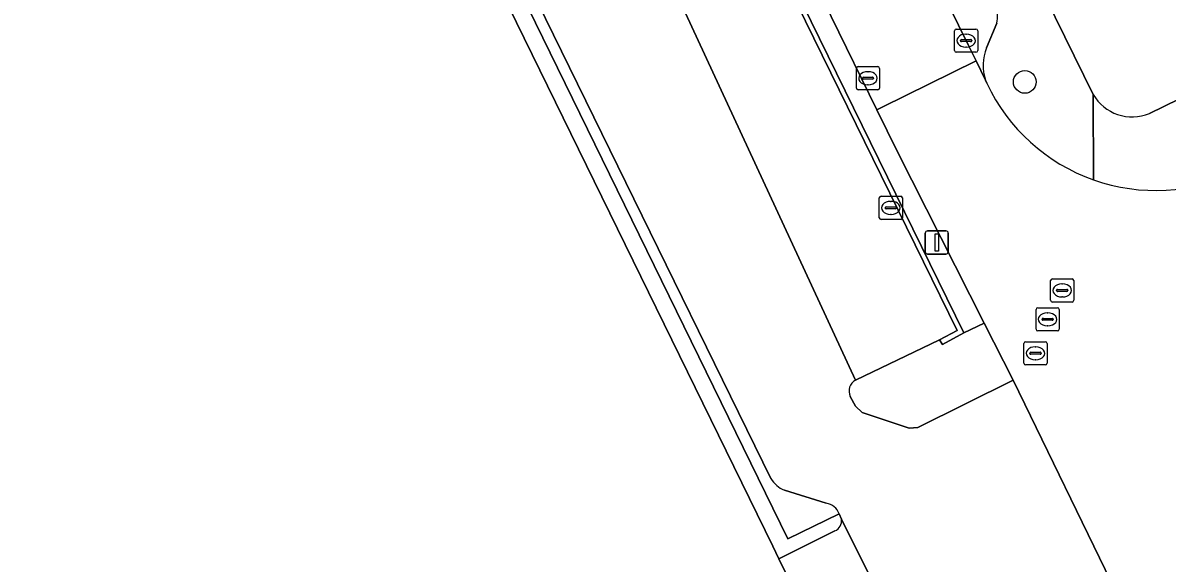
# Model space of a CAD drawing. Extents: x 160455 to 162082, y 388339 to 389736.
# Drawn here: x 161032.93 to 161082.33, y 388903.75 to 388927.07 of the extents above; entities that cross this region are included whole.
import ezdxf

# ---------------------------------------------------------------- set-up
doc = ezdxf.new("R2010")
doc.units = 0
for name, color, linetype in [('IMGEO_Boom', 7, 'Continuous'), ('IMGEO_Erf', 7, 'Continuous'), ('IMGEO_Groenvoorziening', 7, 'Continuous'), ('IMGEO_Kolk', 7, 'Continuous'), ('IMGEO_Lichtmast', 7, 'Continuous'), ('IMGEO_Muur', 7, 'Continuous'), ('IMGEO_Pand', 7, 'Continuous'), ('IMGEO_Parkeervlak_open', 7, 'Continuous'), ('IMGEO_Rijbaan_lokaal_open', 7, 'Continuous'), ('IMGEO_Rioolput', 7, 'Continuous'), ('IMGEO_Verkeerseiland_open', 7, 'Continuous'), ('IMGEO_Voetpad_open', 7, 'Continuous')]:
    doc.layers.add(name, color=color, linetype=linetype)

msp = doc.modelspace()

# ---------------------------------------------------------------- linework, layer by layer
at = {"layer": 'IMGEO_Boom'}
msp.add_circle((161076.186, 388924.519), 0.489, dxfattribs=at)
at = {"layer": 'IMGEO_Erf'}
for points in [[(161083.028, 388950.093), (161082.294, 388951.593), (161077.994, 388949.47), (161079.001, 388947.413), (161076.094, 388945.992), (161073.116, 388944.536), (161072.109, 388946.593), (161068.83, 388944.99), (161072.176, 388938.165), (161079.137, 388923.98)], [(161081.565, 388923.156), (161111.976, 388938.028), (161110.663, 388940.713), (161108.409, 388939.609), (161107.53, 388941.405)]]:
    msp.add_lwpolyline(points, dxfattribs=at)
msp.add_arc((161080.826, 388924.968), 1.957, 210.3217, 292.1866, dxfattribs=at)
at = {"layer": 'IMGEO_Groenvoorziening'}
msp.add_lwpolyline([(161054.651, 388954.422), (161054.268, 388955.214), (161053.407, 388954.782), (161073.56, 388913.686), (161074.433, 388914.111), (161070.691, 388921.499), (161069.799, 388923.322), (161061.919, 388939.439), (161059.008, 388945.413)], close=True, dxfattribs=at)
for points in [[(161068.654, 388910.948), (161068.875, 388910.523), (161069.166, 388910.249), (161071.197, 388909.576), (161071.571, 388909.609), (161075.68, 388911.65), (161074.433, 388914.111)], [(161074.433, 388914.111), (161073.56, 388913.686), (161072.634, 388913.192), (161072.5, 388913.391), (161068.886, 388911.648)]]:
    msp.add_lwpolyline(points, dxfattribs=at)
msp.add_arc((161069.127, 388911.18), 0.527, 117.2493, 206.0774, dxfattribs=at)
at = {"layer": 'IMGEO_Kolk'}
for p, q in [((161073.153, 388925.876), (161073.153, 388926.728)), ((161073.228, 388926.802), (161074.08, 388926.802)), ((161073.641, 388926.582), (161073.666, 388926.582)), ((161074.154, 388926.728), (161074.154, 388925.876)), ((161073.412, 388926.296), (161073.412, 388926.308)), ((161073.85, 388926.259), (161073.452, 388926.259)), ((161073.455, 388926.345), (161073.853, 388926.345)), ((161073.664, 388926.022), (161073.639, 388926.022)), ((161073.896, 388926.308), (161073.896, 388926.296)), ((161074.08, 388925.802), (161073.228, 388925.802)), ((161068.917, 388924.254), (161068.917, 388925.106)), ((161068.992, 388925.18), (161069.844, 388925.18)), ((161069.405, 388924.96), (161069.43, 388924.96)), ((161069.918, 388925.106), (161069.918, 388924.254)), ((161069.176, 388924.674), (161069.176, 388924.686)), ((161069.614, 388924.637), (161069.216, 388924.637)), ((161069.219, 388924.723), (161069.617, 388924.723)), ((161069.66, 388924.686), (161069.66, 388924.674)), ((161069.844, 388924.18), (161068.992, 388924.18)), ((161069.428, 388924.4), (161069.403, 388924.4)), ((161069.906, 388918.658), (161069.906, 388919.51)), ((161069.981, 388919.584), (161070.833, 388919.584)), ((161070.907, 388919.51), (161070.907, 388918.658)), ((161070.165, 388919.078), (161070.165, 388919.09)), ((161070.603, 388919.041), (161070.205, 388919.041)), ((161070.208, 388919.127), (161070.606, 388919.127)), ((161070.394, 388919.364), (161070.419, 388919.364)), ((161070.649, 388919.09), (161070.649, 388919.078)), ((161070.833, 388918.584), (161069.981, 388918.584)), ((161070.417, 388918.804), (161070.392, 388918.804))]:
    msp.add_line(p, q, dxfattribs=at)
for points in [[(161073.153, 388925.876), (161073.153, 388926.728)], [(161073.228, 388926.802), (161074.08, 388926.802)], [(161074.154, 388926.728), (161074.154, 388925.876)], [(161074.08, 388925.802), (161073.228, 388925.802)], [(161068.917, 388924.254), (161068.917, 388925.106)], [(161068.992, 388925.18), (161069.844, 388925.18)], [(161069.918, 388925.106), (161069.918, 388924.254)], [(161069.844, 388924.18), (161068.992, 388924.18)], [(161069.906, 388918.658), (161069.906, 388919.51)], [(161069.981, 388919.584), (161070.833, 388919.584)], [(161070.907, 388919.51), (161070.907, 388918.658)], [(161070.833, 388918.584), (161069.981, 388918.584)]]:
    msp.add_lwpolyline(points, dxfattribs=at)
for centre, radius, start, end in [((161073.23, 388926.726), 0.0765, 91.552, 178.448), ((161073.23, 388926.726), 0.0765, 91.552, 178.448), ((161074.078, 388926.726), 0.0765, 1.552, 88.448), ((161074.078, 388926.726), 0.0765, 1.552, 88.448), ((161073.452, 388926.305), 0.0403, 85.8775, 175.7526), ((161073.449, 388926.295), 0.0366, 178.938, 274.7102), ((161073.853, 388926.302), 0.043, 264.8664, 352.4533), ((161073.857, 388926.307), 0.0386, 1.7309, 96.639), ((161073.23, 388925.878), 0.0765, 181.552, 268.448), ((161073.23, 388925.878), 0.0765, 181.552, 268.448), ((161074.078, 388925.878), 0.0765, 271.552, 358.448), ((161074.078, 388925.878), 0.0765, 271.552, 358.448), ((161068.994, 388925.104), 0.0765, 91.552, 178.448), ((161068.994, 388925.104), 0.0765, 91.552, 178.448), ((161069.842, 388925.104), 0.0765, 1.552, 88.448), ((161069.842, 388925.104), 0.0765, 1.552, 88.448), ((161069.216, 388924.683), 0.0403, 85.8775, 175.7526), ((161069.213, 388924.673), 0.0366, 178.938, 274.7102), ((161069.617, 388924.68), 0.043, 264.8664, 352.4533), ((161069.621, 388924.685), 0.0386, 1.7309, 96.639), ((161068.994, 388924.256), 0.0765, 181.552, 268.448), ((161068.994, 388924.256), 0.0765, 181.552, 268.448), ((161069.842, 388924.256), 0.0765, 271.552, 358.448), ((161069.842, 388924.256), 0.0765, 271.552, 358.448), ((161069.983, 388919.508), 0.0765, 91.552, 178.448), ((161069.983, 388919.508), 0.0765, 91.552, 178.448), ((161070.831, 388919.508), 0.0765, 1.552, 88.448), ((161070.831, 388919.508), 0.0765, 1.552, 88.448), ((161070.205, 388919.087), 0.0403, 85.8775, 175.7526), ((161070.202, 388919.077), 0.0366, 178.938, 274.7102), ((161070.606, 388919.084), 0.043, 264.8664, 352.4533), ((161070.61, 388919.089), 0.0386, 1.7309, 96.639), ((161069.983, 388918.66), 0.0765, 181.552, 268.448), ((161069.983, 388918.66), 0.0765, 181.552, 268.448), ((161070.831, 388918.66), 0.0765, 271.552, 358.448), ((161070.831, 388918.66), 0.0765, 271.552, 358.448)]:
    msp.add_arc(centre, radius, start, end, dxfattribs=at)
for centre, major_axis, ratio, start_param, end_param in [((161073.64, 388926.302), (-0.387, 0.002), 0.722429, 4.712389, 7.853982), ((161073.665, 388926.302), (-0.39, 0.002), 0.717154, 1.570796, 4.712389), ((161069.404, 388924.68), (-0.387, 0.002), 0.722429, 4.712389, 7.853982), ((161069.429, 388924.68), (-0.39, 0.002), 0.717154, 1.570796, 4.712389), ((161070.393, 388919.084), (-0.387, 0.002), 0.722429, 4.712389, 7.853982), ((161070.418, 388919.084), (-0.39, 0.002), 0.717154, 1.570796, 4.712389)]:
    msp.add_ellipse(centre, major_axis=major_axis, ratio=ratio, start_param=start_param, end_param=end_param, dxfattribs=at)
at = {"layer": 'IMGEO_Lichtmast'}
for p, q in [((161071.892, 388917.192), (161071.892, 388917.992)), ((161071.892, 388917.992), (161071.892, 388917.192)), ((161071.992, 388918.092), (161072.782, 388918.092)), ((161072.782, 388918.092), (161071.992, 388918.092)), ((161072.882, 388917.992), (161072.882, 388917.192)), ((161072.882, 388917.192), (161072.882, 388917.992)), ((161072.782, 388917.092), (161071.992, 388917.092)), ((161071.992, 388917.092), (161072.782, 388917.092))]:
    msp.add_line(p, q, dxfattribs=at)
msp.add_lwpolyline([(161072.312, 388917.967), (161072.462, 388917.967), (161072.462, 388917.217), (161072.312, 388917.217), (161072.312, 388917.967)], dxfattribs=at)
for centre, start, end in [((161071.992, 388917.992), 90, 180), ((161071.992, 388917.992), 90, 180), ((161072.782, 388917.992), 0, 90), ((161072.782, 388917.992), 360, 90), ((161071.992, 388917.192), 180, 270), ((161071.992, 388917.192), 180, 270), ((161072.782, 388917.192), 270, 0), ((161072.782, 388917.192), 270, 0)]:
    msp.add_arc(centre, 0.1, start, end, dxfattribs=at)
at = {"layer": 'IMGEO_Muur'}
msp.add_lwpolyline([(161053.248, 388954.624), (161073.272, 388913.791), (161072.5, 388913.391), (161072.634, 388913.192), (161073.56, 388913.686), (161053.407, 388954.782), (161053.346, 388954.907), (161052.373, 388954.44), (161052.448, 388954.24)], close=True, dxfattribs=at)
at = {"layer": 'IMGEO_Pand'}
msp.add_lwpolyline([(161031.239, 388874.779), (161034.136, 388868.832), (161033.714, 388868.627), (161036.467, 388862.968), (161049.922, 388869.552), (161044.564, 388880.547), (161064.755, 388890.424), (161070.753, 388893.358), (161070.631, 388893.593), (161069.218, 388896.474), (161068.51, 388897.934), (161065.572, 388903.941), (161065.308, 388904.487), (161043.174, 388949.703), (161043.069, 388949.917), (161032.31, 388944.65)], dxfattribs=at)
at = {"layer": 'IMGEO_Parkeervlak_open'}
for points in [[(161074.891, 388927.817), (161060.397, 388957.413), (161058.801, 388956.582), (161059.166, 388955.834), (161065.53, 388942.842), (161073.758, 388926.087), (161074.087, 388925.423), (161074.497, 388924.595)], [(161074.537, 388925.993), (161074.982, 388927.054)]]:
    msp.add_lwpolyline(points, dxfattribs=at)
msp.add_lwpolyline([(161053.248, 388954.624), (161052.448, 388954.24), (161049.767, 388952.91), (161068.886, 388911.648), (161072.5, 388913.391), (161073.272, 388913.791)], close=True, dxfattribs=at)
for centre, radius, start, end in [((161073.954, 388927.318), 1.061, 345.572, 28.0306), ((161076.316, 388925.243), 1.931, 157.1305, 199.5916)]:
    msp.add_arc(centre, radius, start, end, dxfattribs=at)
at = {"layer": 'IMGEO_Rijbaan_lokaal_open'}
msp.add_lwpolyline([(161065.53, 388942.842), (161059.166, 388955.834), (161058.801, 388956.582), (161054.808, 388954.504), (161054.651, 388954.422), (161059.008, 388945.413), (161061.919, 388939.439), (161069.799, 388923.322), (161070.03, 388923.435), (161074.087, 388925.423), (161073.758, 388926.087)], close=True, dxfattribs=at)
for points in [[(161068.886, 388911.648), (161049.767, 388952.91)], [(161044.365, 388949.979), (161065.22, 388907.402)], [(161074.552, 388924.459), (161074.497, 388924.595), (161074.087, 388925.423), (161070.03, 388923.435), (161069.799, 388923.322), (161070.691, 388921.499), (161074.433, 388914.111), (161075.68, 388911.65), (161080.164, 388902.444), (161081.87, 388898.942), (161082.068, 388899.039), (161086.153, 388901.081), (161085.985, 388901.416), (161083.774, 388905.958)], [(161083.103, 388896.411), (161082.066, 388895.906), (161079.128, 388901.939), (161079.329, 388902.055), (161080.164, 388902.444), (161075.68, 388911.65), (161071.571, 388909.609), (161071.197, 388909.576), (161069.166, 388910.249), (161068.875, 388910.523), (161068.654, 388910.948)], [(161065.807, 388906.899), (161067.617, 388906.332)], [(161068.179, 388905.883), (161068.276, 388905.655), (161071.407, 388899.358), (161069.164, 388898.255), (161069.887, 388896.777), (161071.29, 388893.91), (161070.631, 388893.593), (161070.753, 388893.358), (161064.755, 388890.424), (161068.599, 388882.532), (161068.844, 388882.13), (161085.023, 388889.833), (161086.153, 388890.371), (161083.103, 388896.411)]]:
    msp.add_lwpolyline(points, dxfattribs=at)
for centre, radius, start, end in [((161081.82, 388927.863), 8.026, 205.0961, 250.5975), ((161081.823, 388927.866), 8.03, 250.5869, 296.0626), ((161069.127, 388911.18), 0.527, 117.2493, 206.0774), ((161066.341, 388908.116), 1.329, 212.5033, 246.3102), ((161067.485, 388905.591), 0.753, 22.8489, 79.9062)]:
    msp.add_arc(centre, radius, start, end, dxfattribs=at)
at = {"layer": 'IMGEO_Rioolput'}
for p, q in [((161077.379, 388916.02), (161078.231, 388916.02)), ((161077.304, 388915.094), (161077.304, 388915.946)), ((161077.563, 388915.514), (161077.563, 388915.526)), ((161077.606, 388915.563), (161078.004, 388915.563)), ((161077.792, 388915.8), (161077.817, 388915.8)), ((161078.047, 388915.526), (161078.047, 388915.514)), ((161078.305, 388915.946), (161078.305, 388915.094)), ((161078.001, 388915.477), (161077.603, 388915.477)), ((161077.815, 388915.24), (161077.79, 388915.24)), ((161076.672, 388913.847), (161076.672, 388914.699)), ((161076.747, 388914.773), (161077.599, 388914.773)), ((161077.16, 388914.553), (161077.185, 388914.553)), ((161078.231, 388915.02), (161077.379, 388915.02)), ((161077.673, 388914.699), (161077.673, 388913.847)), ((161076.931, 388914.267), (161076.931, 388914.279)), ((161077.369, 388914.23), (161076.971, 388914.23)), ((161076.974, 388914.316), (161077.372, 388914.316)), ((161077.415, 388914.279), (161077.415, 388914.267)), ((161077.599, 388913.773), (161076.747, 388913.773)), ((161077.183, 388913.993), (161077.158, 388913.993)), ((161076.15, 388912.381), (161076.15, 388913.233)), ((161076.225, 388913.307), (161077.077, 388913.307)), ((161076.638, 388913.087), (161076.663, 388913.087)), ((161077.151, 388913.233), (161077.151, 388912.381)), ((161076.409, 388912.801), (161076.409, 388912.813)), ((161076.847, 388912.764), (161076.449, 388912.764)), ((161076.452, 388912.85), (161076.85, 388912.85)), ((161076.893, 388912.813), (161076.893, 388912.801)), ((161077.077, 388912.307), (161076.225, 388912.307)), ((161076.661, 388912.527), (161076.636, 388912.527))]:
    msp.add_line(p, q, dxfattribs=at)
for points in [[(161077.379, 388916.02), (161078.231, 388916.02)], [(161077.304, 388915.094), (161077.304, 388915.946)], [(161078.305, 388915.946), (161078.305, 388915.094)], [(161076.672, 388913.847), (161076.672, 388914.699)], [(161076.747, 388914.773), (161077.599, 388914.773)], [(161078.231, 388915.02), (161077.379, 388915.02)], [(161077.673, 388914.699), (161077.673, 388913.847)], [(161077.599, 388913.773), (161076.747, 388913.773)], [(161076.15, 388912.381), (161076.15, 388913.233)], [(161076.225, 388913.307), (161077.077, 388913.307)], [(161077.151, 388913.233), (161077.151, 388912.381)], [(161077.077, 388912.307), (161076.225, 388912.307)]]:
    msp.add_lwpolyline(points, dxfattribs=at)
for centre, radius, start, end in [((161077.381, 388915.944), 0.0765, 91.552, 178.448), ((161077.381, 388915.944), 0.0765, 91.552, 178.448), ((161078.229, 388915.944), 0.0765, 1.552, 88.448), ((161078.229, 388915.944), 0.0765, 1.552, 88.448), ((161077.603, 388915.523), 0.0403, 85.8775, 175.7526), ((161078.008, 388915.525), 0.0386, 1.7309, 96.639), ((161077.381, 388915.096), 0.0765, 181.552, 268.448), ((161077.381, 388915.096), 0.0765, 181.552, 268.448), ((161077.6, 388915.513), 0.0366, 178.938, 274.7102), ((161078.004, 388915.52), 0.043, 264.8664, 352.4533), ((161078.229, 388915.096), 0.0765, 271.552, 358.448), ((161078.229, 388915.096), 0.0765, 271.552, 358.448), ((161076.749, 388914.697), 0.0765, 91.552, 178.448), ((161076.749, 388914.697), 0.0765, 91.552, 178.448), ((161077.597, 388914.697), 0.0765, 1.552, 88.448), ((161077.597, 388914.697), 0.0765, 1.552, 88.448), ((161076.971, 388914.276), 0.0403, 85.8775, 175.7526), ((161076.968, 388914.266), 0.0366, 178.938, 274.7102), ((161077.372, 388914.273), 0.043, 264.8664, 352.4533), ((161077.376, 388914.278), 0.0386, 1.7309, 96.639), ((161076.749, 388913.849), 0.0765, 181.552, 268.448), ((161076.749, 388913.849), 0.0765, 181.552, 268.448), ((161077.597, 388913.849), 0.0765, 271.552, 358.448), ((161077.597, 388913.849), 0.0765, 271.552, 358.448), ((161076.227, 388913.231), 0.0765, 91.552, 178.448), ((161076.227, 388913.231), 0.0765, 91.552, 178.448), ((161077.075, 388913.231), 0.0765, 1.552, 88.448), ((161077.075, 388913.231), 0.0765, 1.552, 88.448), ((161076.449, 388912.81), 0.0403, 85.8775, 175.7526), ((161076.446, 388912.8), 0.0366, 178.938, 274.7102), ((161076.85, 388912.807), 0.043, 264.8664, 352.4533), ((161076.854, 388912.812), 0.0386, 1.7309, 96.639), ((161076.227, 388912.383), 0.0765, 181.552, 268.448), ((161076.227, 388912.383), 0.0765, 181.552, 268.448), ((161077.075, 388912.383), 0.0765, 271.552, 358.448), ((161077.075, 388912.383), 0.0765, 271.552, 358.448)]:
    msp.add_arc(centre, radius, start, end, dxfattribs=at)
for centre, major_axis, ratio, start_param, end_param in [((161077.791, 388915.52), (-0.387, 0.002), 0.722429, 4.712389, 7.853982), ((161077.816, 388915.52), (-0.39, 0.002), 0.717154, 1.570796, 4.712389), ((161077.159, 388914.273), (-0.387, 0.002), 0.722429, 4.712389, 7.853982), ((161077.184, 388914.273), (-0.39, 0.002), 0.717154, 1.570796, 4.712389), ((161076.637, 388912.807), (-0.387, 0.002), 0.722429, 4.712389, 7.853982), ((161076.662, 388912.807), (-0.39, 0.002), 0.717154, 1.570796, 4.712389)]:
    msp.add_ellipse(centre, major_axis=major_axis, ratio=ratio, start_param=start_param, end_param=end_param, dxfattribs=at)
at = {"layer": 'IMGEO_Verkeerseiland_open'}
for points in [[(161043.75, 388950.227), (161043.069, 388949.917), (161043.174, 388949.703), (161043.834, 388950.031), (161065.96, 388904.804), (161068.179, 388905.883)], [(161068.276, 388905.655), (161068.179, 388905.883), (161065.96, 388904.804), (161043.834, 388950.031), (161043.174, 388949.703), (161065.308, 388904.487), (161065.572, 388903.941), (161067.991, 388905.138)], [(161065.22, 388907.402), (161044.365, 388949.979)], [(161067.617, 388906.332), (161065.807, 388906.899)]]:
    msp.add_lwpolyline(points, dxfattribs=at)
for centre, radius, start, end in [((161066.341, 388908.116), 1.329, 212.5033, 246.3102), ((161067.485, 388905.591), 0.753, 22.8489, 79.9062), ((161067.796, 388905.583), 0.485, 293.6883, 8.5795)]:
    msp.add_arc(centre, radius, start, end, dxfattribs=at)
at = {"layer": 'IMGEO_Voetpad_open'}
for points in [[(161168.645, 388965.757), (161160.136, 388961.605), (161148.628, 388955.951), (161113.344, 388938.697), (161111.976, 388938.028), (161081.565, 388923.156)], [(161079.154, 388920.293), (161079.137, 388923.98), (161072.176, 388938.165)], [(161074.982, 388927.054), (161074.537, 388925.993)], [(161074.497, 388924.595), (161074.552, 388924.459)], [(161079.137, 388923.98), (161079.154, 388920.293)], [(161067.991, 388905.138), (161065.572, 388903.941), (161068.51, 388897.934), (161069.218, 388896.474), (161070.631, 388893.593), (161071.29, 388893.91), (161069.887, 388896.777), (161069.164, 388898.255), (161071.407, 388899.358), (161068.276, 388905.655)]]:
    msp.add_lwpolyline(points, dxfattribs=at)
for centre, radius, start, end in [((161073.954, 388927.318), 1.061, 345.572, 28.0306), ((161076.316, 388925.243), 1.931, 157.1305, 199.5916), ((161081.82, 388927.863), 8.026, 205.0961, 250.5975), ((161080.826, 388924.968), 1.957, 210.3217, 292.1866), ((161081.823, 388927.866), 8.03, 250.5869, 296.0626), ((161067.796, 388905.583), 0.485, 293.6883, 8.5795)]:
    msp.add_arc(centre, radius, start, end, dxfattribs=at)

doc.saveas('drawing.dxf')
